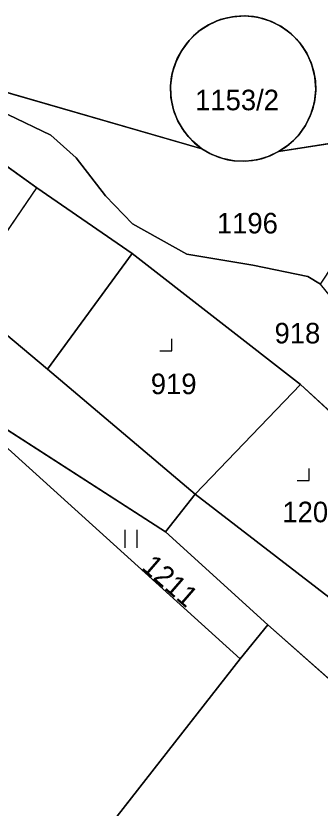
# Model space of a CAD drawing. Extents: x -689422 to -685210, y -987725 to -982160.
# Drawn here: x -687441.7 to -687416.5, y -985263.2 to -985197.6 of the extents above; entities that cross this region are included whole.
import ezdxf

# ---------------------------------------------------------------- set-up
doc = ezdxf.new("R2010")
doc.units = 0
for name, color, linetype in [('KN_Budovy', 7, 'Continuous'), ('KN_Hranice_parcel', 7, 'Continuous'), ('KN_Hranice_parcel_vnitrni_kresba', 7, 'Continuous'), ('KN_Parcelni cisla', 7, 'Continuous'), ('KN_Polygon parcely', 7, 'Continuous'), ('KN_POZEMKY_ORNA PUDA', 7, 'Continuous'), ('KN_POZEMKY_OSTATNI PLOCHA', 7, 'Continuous'), ('KN_POZEMKY_TTP', 7, 'Continuous'), ('KN_POZEMKY_ZAHRADA', 7, 'Continuous'), ('KN_POZEMKY_ZASTAVENA PLOCHA', 7, 'Continuous'), ('KN_VYUZITI_13_zastavena plocha_zboreniste', 7, 'Continuous'), ('KN_VYUZITI_16_ostatni plocha_silnice', 7, 'Continuous'), ('KN_VYUZITI_17_ostatni plocha_ostatni komunikace', 7, 'Continuous'), ('KN_Značky kultur', 7, 'Continuous')]:
    doc.layers.add(name, color=color, linetype=linetype)

msp = doc.modelspace()

# ---------------------------------------------------------------- linework, layer by layer
at = {"layer": 'KN_Budovy'}
msp.add_lwpolyline([(-687449.6, -985204.99), (-687455.43, -985214.6), (-687446.2, -985220.93), (-687439.98, -985211.85)], close=True, dxfattribs=at)
at = {"layer": 'KN_Hranice_parcel'}
for p, q in [((-687426.28, -985208.62), (-687449.42, -985201.95)), ((-687432.06, -985217.29), (-687439.1, -985226.86)), ((-687432.06, -985217.29), (-687418.1, -985228.13)), ((-687439.1, -985226.86), (-687426.83, -985237.23)), ((-687429.29, -985240.34), (-687448.3, -985228.13)), ((-687426.83, -985237.23), (-687418.1, -985228.13)), ((-687418.1, -985228.13), (-687407.8, -985237.63)), ((-687445.89, -985230.3), (-687423.11, -985250.85)), ((-687426.83, -985237.23), (-687429.29, -985240.34)), ((-687415.05, -985246.31), (-687426.83, -985237.23)), ((-687429.29, -985240.34), (-687420.83, -985248.04)), ((-687420.83, -985248.04), (-687423.11, -985250.85)), ((-687400.19, -985266.3), (-687420.83, -985248.04)), ((-687423.11, -985250.85), (-687447.1, -985281.47))]:
    msp.add_line(p, q, dxfattribs=at)
for points in [[(-687426.28, -985208.62), (-687426.889, -985208.145), (-687427.432, -985207.595), (-687427.9, -985206.979), (-687428.284, -985206.309), (-687428.578, -985205.594), (-687428.76, -985204.933), (-687428.872, -985204.168), (-687428.885, -985203.396), (-687428.798, -985202.628), (-687428.612, -985201.877), (-687428.332, -985201.158), (-687427.96, -985200.48), (-687427.514, -985199.847), (-687426.99, -985199.276), (-687426.397, -985198.778), (-687425.745, -985198.361), (-687425.044, -985198.03), (-687424.307, -985197.793), (-687423.545, -985197.653), (-687422.771, -985197.613), (-687421.999, -985197.672), (-687421.241, -985197.83), (-687420.51, -985198.085), (-687419.817, -985198.431), (-687419.175, -985198.864), (-687419.003, -985199.002), (-687418.441, -985199.535), (-687417.953, -985200.137), (-687417.546, -985200.796), (-687417.227, -985201.502), (-687417.002, -985202.243), (-687416.875, -985203.007), (-687416.846, -985203.781), (-687416.918, -985204.552), (-687417.089, -985205.307), (-687417.355, -985206.035), (-687417.713, -985206.721), (-687418.157, -985207.356), (-687418.679, -985207.929), (-687419.27, -985208.429), (-687419.92, -985208.85)], [(-687449.42, -985201.95), (-687442.37, -985205.79), (-687438.8, -985207.5), (-687436.7, -985209.37), (-687434.27, -985212.53), (-687432.03, -985214.83), (-687427.54, -985217.36), (-687422.07, -985218.25), (-687417.49, -985219.2), (-687416.44, -985219.82)], [(-687449.6, -985204.99), (-687439.98, -985211.85), (-687432.06, -985217.29)], [(-687410.14, -985210.32), (-687411.65, -985207.54), (-687419.92, -985208.85)], [(-687419.92, -985208.85), (-687420.612, -985209.194), (-687421.343, -985209.445), (-687422.1, -985209.6), (-687422.623, -985209.649), (-687423.395, -985209.637), (-687424.16, -985209.526), (-687424.904, -985209.316), (-687425.614, -985209.013), (-687426.28, -985208.62)], [(-687455.43, -985214.6), (-687446.2, -985220.93), (-687439.1, -985226.86)]]:
    msp.add_lwpolyline(points, dxfattribs=at)
at = {"layer": 'KN_Hranice_parcel_vnitrni_kresba'}
msp.add_line((-687446.2, -985220.93), (-687439.98, -985211.85), dxfattribs=at)
at = {"layer": 'KN_Polygon parcely'}
for points in [[(-687449.42, -985201.95), (-687426.28, -985208.62), (-687426.889, -985208.145), (-687427.432, -985207.595), (-687427.9, -985206.979), (-687428.284, -985206.309), (-687428.578, -985205.594), (-687428.76, -985204.933), (-687428.872, -985204.168), (-687428.885, -985203.396), (-687428.798, -985202.628), (-687428.612, -985201.877), (-687428.332, -985201.158), (-687427.96, -985200.48), (-687427.514, -985199.847), (-687426.99, -985199.276), (-687426.397, -985198.778), (-687425.745, -985198.361), (-687425.044, -985198.03), (-687424.307, -985197.793), (-687423.545, -985197.653), (-687422.771, -985197.613), (-687421.999, -985197.672), (-687421.241, -985197.83), (-687420.51, -985198.085), (-687419.817, -985198.431), (-687419.175, -985198.864), (-687419.003, -985199.002), (-687418.441, -985199.535), (-687417.953, -985200.137), (-687417.546, -985200.796), (-687417.227, -985201.502), (-687417.002, -985202.243), (-687416.875, -985203.007), (-687416.846, -985203.781), (-687416.918, -985204.552), (-687417.089, -985205.307), (-687417.355, -985206.035), (-687417.713, -985206.721), (-687418.157, -985207.356), (-687418.679, -985207.929), (-687419.27, -985208.429), (-687419.92, -985208.85), (-687411.65, -985207.54)], [(-687449.6, -985204.99), (-687439.98, -985211.85), (-687432.06, -985217.29), (-687418.1, -985228.13), (-687407.8, -985237.63), (-687405.6, -985239.66), (-687395.34, -985250.29), (-687392.24, -985255.38), (-687393.16, -985256.37), (-687395.89, -985259.3), (-687393.61, -985260.07), (-687388.2, -985261.91), (-687390.61, -985255.96), (-687394.64, -985246.69), (-687416.44, -985219.82), (-687417.49, -985219.2), (-687422.07, -985218.25), (-687427.54, -985217.36), (-687432.03, -985214.83), (-687434.27, -985212.53), (-687436.7, -985209.37), (-687438.8, -985207.5), (-687442.37, -985205.79)]]:
    msp.add_lwpolyline(points, dxfattribs=at)
for points in [[(-687426.28, -985208.62), (-687425.615, -985209.013), (-687424.904, -985209.317), (-687424.16, -985209.526), (-687423.642, -985209.613), (-687422.87, -985209.657), (-687422.1, -985209.601), (-687421.343, -985209.446), (-687420.612, -985209.194), (-687419.92, -985208.85), (-687419.269, -985208.43), (-687418.678, -985207.929), (-687418.157, -985207.357), (-687417.713, -985206.722), (-687417.355, -985206.035), (-687417.089, -985205.308), (-687416.918, -985204.552), (-687416.846, -985203.781), (-687416.874, -985203.007), (-687417.002, -985202.243), (-687417.227, -985201.502), (-687417.545, -985200.796), (-687417.952, -985200.137), (-687418.084, -985199.959), (-687418.594, -985199.376), (-687419.175, -985198.864), (-687419.817, -985198.431), (-687420.51, -985198.084), (-687421.241, -985197.83), (-687421.999, -985197.671), (-687422.772, -985197.612), (-687423.545, -985197.653), (-687424.307, -985197.793), (-687425.044, -985198.03), (-687425.745, -985198.36), (-687426.397, -985198.778), (-687426.99, -985199.276), (-687427.514, -985199.847), (-687427.96, -985200.48), (-687428.331, -985201.158), (-687428.612, -985201.878), (-687428.798, -985202.628), (-687428.885, -985203.396), (-687428.872, -985204.168), (-687428.777, -985204.847), (-687428.578, -985205.594), (-687428.283, -985206.309), (-687427.9, -985206.979), (-687427.432, -985207.595), (-687426.889, -985208.145)], [(-687442.37, -985205.79), (-687438.8, -985207.5), (-687436.7, -985209.37), (-687434.27, -985212.53), (-687432.03, -985214.83), (-687427.54, -985217.36), (-687422.07, -985218.25), (-687417.49, -985219.2), (-687416.44, -985219.82), (-687410.14, -985210.32), (-687411.65, -985207.54), (-687419.92, -985208.85), (-687420.612, -985209.194), (-687421.343, -985209.445), (-687422.1, -985209.6), (-687422.623, -985209.649), (-687423.395, -985209.637), (-687424.16, -985209.526), (-687424.904, -985209.316), (-687425.614, -985209.013), (-687426.28, -985208.62), (-687449.42, -985201.95)], [(-687446.2, -985220.93), (-687439.1, -985226.86), (-687432.06, -985217.29), (-687439.98, -985211.85), (-687449.6, -985204.99), (-687455.43, -985214.6)], [(-687448.3, -985228.13), (-687429.29, -985240.34), (-687426.83, -985237.23), (-687439.1, -985226.86), (-687446.2, -985220.93), (-687455.43, -985214.6), (-687456.07, -985214.2), (-687459.96, -985220.36)], [(-687418.1, -985228.13), (-687432.06, -985217.29), (-687439.1, -985226.86), (-687426.83, -985237.23)], [(-687429.29, -985240.34), (-687448.3, -985228.13), (-687445.89, -985230.3), (-687423.11, -985250.85), (-687420.83, -985248.04)], [(-687407.8, -985237.63), (-687418.1, -985228.13), (-687426.83, -985237.23), (-687415.05, -985246.31)], [(-687469.65, -985265.01), (-687447.1, -985281.47), (-687423.11, -985250.85), (-687445.89, -985230.3), (-687458.38, -985247.21), (-687457.17, -985248.1)], [(-687426.83, -985237.23), (-687429.29, -985240.34), (-687420.83, -985248.04), (-687400.19, -985266.3), (-687397.91, -985261.48), (-687397.5, -985261.04), (-687398.28, -985261.11), (-687412.99, -985247.9), (-687415.05, -985246.31)], [(-687420.83, -985248.04), (-687423.11, -985250.85), (-687447.1, -985281.47), (-687448.57, -985283.34), (-687424.53, -985300.23), (-687400.19, -985266.3)]]:
    msp.add_lwpolyline(points, close=True, dxfattribs=at)
at = {"layer": 'KN_POZEMKY_ORNA PUDA'}
for p, q in [((-687445.89, -985230.3), (-687423.11, -985250.85)), ((-687423.11, -985250.85), (-687447.1, -985281.47))]:
    msp.add_line(p, q, dxfattribs=at)
at = {"layer": 'KN_POZEMKY_OSTATNI PLOCHA'}
for p, q in [((-687423.749, -985197.681), (-687424.762, -985197.927)), ((-687424.762, -985197.927), (-687423.749, -985197.681)), ((-687422.708, -985197.613), (-687423.749, -985197.681)), ((-687423.749, -985197.681), (-687422.708, -985197.613)), ((-687421.672, -985197.727), (-687422.708, -985197.613)), ((-687422.708, -985197.613), (-687421.672, -985197.727)), ((-687420.671, -985198.019), (-687421.672, -985197.727)), ((-687421.672, -985197.727), (-687420.671, -985198.019)), ((-687425.717, -985198.345), (-687426.585, -985198.922)), ((-687426.585, -985198.922), (-687425.717, -985198.345)), ((-687424.762, -985197.927), (-687425.717, -985198.345)), ((-687425.717, -985198.345), (-687424.762, -985197.927)), ((-687419.735, -985198.479), (-687420.671, -985198.019)), ((-687420.671, -985198.019), (-687419.735, -985198.479)), ((-687426.585, -985198.922), (-687427.341, -985199.641)), ((-687427.341, -985199.641), (-687426.585, -985198.922)), ((-687418.894, -985199.095), (-687419.735, -985198.479)), ((-687419.735, -985198.479), (-687418.894, -985199.095)), ((-687418.171, -985199.847), (-687418.894, -985199.095)), ((-687418.894, -985199.095), (-687418.171, -985199.847)), ((-687427.341, -985199.641), (-687427.96, -985200.48)), ((-687427.96, -985200.48), (-687427.341, -985199.641)), ((-687417.59, -985200.712), (-687418.171, -985199.847)), ((-687418.171, -985199.847), (-687417.59, -985200.712)), ((-687427.96, -985200.48), (-687428.432, -985201.385)), ((-687428.432, -985201.385), (-687427.96, -985200.48)), ((-687427.96, -985200.48), (-687427.96, -985200.48)), ((-687427.96, -985200.48), (-687427.96, -985200.48)), ((-687417.168, -985201.666), (-687417.59, -985200.712)), ((-687417.59, -985200.712), (-687417.168, -985201.666)), ((-687428.432, -985201.385), (-687428.742, -985202.356)), ((-687428.742, -985202.356), (-687428.432, -985201.385)), ((-687416.917, -985202.678), (-687417.168, -985201.666)), ((-687417.168, -985201.666), (-687416.917, -985202.678)), ((-687426.28, -985208.62), (-687449.42, -985201.95)), ((-687449.42, -985201.95), (-687426.28, -985208.62)), ((-687428.742, -985202.356), (-687428.883, -985203.367)), ((-687428.883, -985203.367), (-687428.742, -985202.356)), ((-687416.845, -985203.718), (-687416.917, -985202.678)), ((-687416.917, -985202.678), (-687416.845, -985203.718)), ((-687428.883, -985203.367), (-687428.85, -985204.386)), ((-687428.85, -985204.386), (-687428.883, -985203.367)), ((-687416.954, -985204.755), (-687416.845, -985203.718)), ((-687416.845, -985203.718), (-687416.954, -985204.755)), ((-687439.98, -985211.85), (-687449.6, -985204.99)), ((-687428.85, -985204.386), (-687428.644, -985205.385)), ((-687428.644, -985205.385), (-687428.85, -985204.386)), ((-687417.241, -985205.757), (-687416.954, -985204.755)), ((-687416.954, -985204.755), (-687417.241, -985205.757)), ((-687428.644, -985205.385), (-687428.271, -985206.335)), ((-687428.271, -985206.335), (-687428.644, -985205.385)), ((-687442.37, -985205.79), (-687438.8, -985207.5)), ((-687438.8, -985207.5), (-687442.37, -985205.79)), ((-687428.271, -985206.335), (-687427.741, -985207.207)), ((-687427.741, -985207.207), (-687428.271, -985206.335)), ((-687417.697, -985206.695), (-687417.241, -985205.757)), ((-687417.241, -985205.757), (-687417.697, -985206.695)), ((-687418.308, -985207.539), (-687417.697, -985206.695)), ((-687417.697, -985206.695), (-687418.308, -985207.539)), ((-687438.8, -985207.5), (-687436.7, -985209.37)), ((-687436.7, -985209.37), (-687438.8, -985207.5)), ((-687427.741, -985207.207), (-687427.071, -985207.976)), ((-687427.071, -985207.976), (-687427.741, -985207.207)), ((-687411.65, -985207.54), (-687419.92, -985208.85)), ((-687419.92, -985208.85), (-687411.65, -985207.54)), ((-687419.057, -985208.265), (-687418.308, -985207.539)), ((-687418.308, -985207.539), (-687419.057, -985208.265)), ((-687427.071, -985207.976), (-687426.28, -985208.62)), ((-687426.28, -985208.62), (-687427.071, -985207.976)), ((-687419.92, -985208.85), (-687419.057, -985208.265)), ((-687419.057, -985208.265), (-687419.92, -985208.85)), ((-687426.28, -985208.62), (-687426.28, -985208.62)), ((-687426.28, -985208.62), (-687425.448, -985209.094)), ((-687425.448, -985209.094), (-687426.28, -985208.62)), ((-687426.28, -985208.62), (-687426.28, -985208.62)), ((-687420.784, -985209.263), (-687419.92, -985208.85)), ((-687419.92, -985208.85), (-687420.784, -985209.263)), ((-687419.92, -985208.85), (-687419.92, -985208.85)), ((-687419.92, -985208.85), (-687419.92, -985208.85)), ((-687436.7, -985209.37), (-687434.27, -985212.53)), ((-687434.27, -985212.53), (-687436.7, -985209.37)), ((-687425.448, -985209.094), (-687424.55, -985209.429)), ((-687424.55, -985209.429), (-687425.448, -985209.094)), ((-687424.55, -985209.429), (-687423.611, -985209.616)), ((-687423.611, -985209.616), (-687424.55, -985209.429)), ((-687423.611, -985209.616), (-687422.654, -985209.651)), ((-687422.654, -985209.651), (-687423.611, -985209.616)), ((-687422.654, -985209.651), (-687421.704, -985209.532)), ((-687421.704, -985209.532), (-687422.654, -985209.651)), ((-687421.704, -985209.532), (-687420.784, -985209.263)), ((-687420.784, -985209.263), (-687421.704, -985209.532)), ((-687432.06, -985217.29), (-687439.98, -985211.85)), ((-687434.27, -985212.53), (-687432.03, -985214.83)), ((-687432.03, -985214.83), (-687434.27, -985212.53)), ((-687432.03, -985214.83), (-687427.54, -985217.36)), ((-687427.54, -985217.36), (-687432.03, -985214.83)), ((-687418.1, -985228.13), (-687432.06, -985217.29)), ((-687427.54, -985217.36), (-687422.07, -985218.25)), ((-687422.07, -985218.25), (-687427.54, -985217.36)), ((-687422.07, -985218.25), (-687417.49, -985219.2)), ((-687417.49, -985219.2), (-687422.07, -985218.25)), ((-687417.49, -985219.2), (-687416.44, -985219.82)), ((-687416.44, -985219.82), (-687417.49, -985219.2)), ((-687446.2, -985220.93), (-687439.1, -985226.86)), ((-687439.1, -985226.86), (-687426.83, -985237.23)), ((-687429.29, -985240.34), (-687448.3, -985228.13)), ((-687407.8, -985237.63), (-687418.1, -985228.13)), ((-687426.83, -985237.23), (-687429.29, -985240.34)), ((-687429.29, -985240.34), (-687426.83, -985237.23)), ((-687426.83, -985237.23), (-687415.05, -985246.31)), ((-687420.83, -985248.04), (-687429.29, -985240.34)), ((-687400.19, -985266.3), (-687420.83, -985248.04))]:
    msp.add_line(p, q, dxfattribs=at)
at = {"layer": 'KN_POZEMKY_TTP'}
for p, q in [((-687448.3, -985228.13), (-687429.29, -985240.34)), ((-687423.11, -985250.85), (-687445.89, -985230.3)), ((-687429.29, -985240.34), (-687420.83, -985248.04)), ((-687420.83, -985248.04), (-687423.11, -985250.85))]:
    msp.add_line(p, q, dxfattribs=at)
at = {"layer": 'KN_POZEMKY_ZAHRADA'}
for p, q in [((-687423.11, -985250.85), (-687420.83, -985248.04)), ((-687420.83, -985248.04), (-687400.19, -985266.3)), ((-687447.1, -985281.47), (-687423.11, -985250.85))]:
    msp.add_line(p, q, dxfattribs=at)
at = {"layer": 'KN_POZEMKY_ZASTAVENA PLOCHA'}
for p, q in [((-687449.6, -985204.99), (-687439.98, -985211.85)), ((-687439.98, -985211.85), (-687432.06, -985217.29)), ((-687439.1, -985226.86), (-687432.06, -985217.29)), ((-687432.06, -985217.29), (-687439.1, -985226.86)), ((-687432.06, -985217.29), (-687418.1, -985228.13)), ((-687439.1, -985226.86), (-687446.2, -985220.93)), ((-687426.83, -985237.23), (-687439.1, -985226.86)), ((-687418.1, -985228.13), (-687426.83, -985237.23)), ((-687426.83, -985237.23), (-687418.1, -985228.13)), ((-687418.1, -985228.13), (-687407.8, -985237.63)), ((-687415.05, -985246.31), (-687426.83, -985237.23))]:
    msp.add_line(p, q, dxfattribs=at)
at = {"layer": 'KN_VYUZITI_13_zastavena plocha_zboreniste'}
for p, q in [((-687439.1, -985226.86), (-687432.06, -985217.29)), ((-687432.06, -985217.29), (-687418.1, -985228.13)), ((-687426.83, -985237.23), (-687439.1, -985226.86)), ((-687418.1, -985228.13), (-687426.83, -985237.23)), ((-687426.83, -985237.23), (-687418.1, -985228.13)), ((-687418.1, -985228.13), (-687407.8, -985237.63)), ((-687415.05, -985246.31), (-687426.83, -985237.23))]:
    msp.add_line(p, q, dxfattribs=at)
at = {"layer": 'KN_VYUZITI_16_ostatni plocha_silnice'}
for p, q in [((-687423.749, -985197.681), (-687424.762, -985197.927)), ((-687424.762, -985197.927), (-687423.749, -985197.681)), ((-687422.708, -985197.613), (-687423.749, -985197.681)), ((-687423.749, -985197.681), (-687422.708, -985197.613)), ((-687421.672, -985197.727), (-687422.708, -985197.613)), ((-687422.708, -985197.613), (-687421.672, -985197.727)), ((-687420.671, -985198.019), (-687421.672, -985197.727)), ((-687421.672, -985197.727), (-687420.671, -985198.019)), ((-687425.717, -985198.345), (-687426.585, -985198.922)), ((-687426.585, -985198.922), (-687425.717, -985198.345)), ((-687424.762, -985197.927), (-687425.717, -985198.345)), ((-687425.717, -985198.345), (-687424.762, -985197.927)), ((-687419.735, -985198.479), (-687420.671, -985198.019)), ((-687420.671, -985198.019), (-687419.735, -985198.479)), ((-687426.585, -985198.922), (-687427.341, -985199.641)), ((-687427.341, -985199.641), (-687426.585, -985198.922)), ((-687418.894, -985199.095), (-687419.735, -985198.479)), ((-687419.735, -985198.479), (-687418.894, -985199.095)), ((-687418.171, -985199.847), (-687418.894, -985199.095)), ((-687418.894, -985199.095), (-687418.171, -985199.847)), ((-687427.341, -985199.641), (-687427.96, -985200.48)), ((-687427.96, -985200.48), (-687427.341, -985199.641)), ((-687417.59, -985200.712), (-687418.171, -985199.847)), ((-687418.171, -985199.847), (-687417.59, -985200.712)), ((-687427.96, -985200.48), (-687428.432, -985201.385)), ((-687428.432, -985201.385), (-687427.96, -985200.48)), ((-687427.96, -985200.48), (-687427.96, -985200.48)), ((-687427.96, -985200.48), (-687427.96, -985200.48)), ((-687417.168, -985201.666), (-687417.59, -985200.712)), ((-687417.59, -985200.712), (-687417.168, -985201.666)), ((-687428.432, -985201.385), (-687428.742, -985202.356)), ((-687428.742, -985202.356), (-687428.432, -985201.385)), ((-687416.917, -985202.678), (-687417.168, -985201.666)), ((-687417.168, -985201.666), (-687416.917, -985202.678)), ((-687426.28, -985208.62), (-687449.42, -985201.95)), ((-687449.42, -985201.95), (-687426.28, -985208.62)), ((-687428.742, -985202.356), (-687428.883, -985203.367)), ((-687428.883, -985203.367), (-687428.742, -985202.356)), ((-687416.845, -985203.718), (-687416.917, -985202.678)), ((-687416.917, -985202.678), (-687416.845, -985203.718)), ((-687428.883, -985203.367), (-687428.85, -985204.386)), ((-687428.85, -985204.386), (-687428.883, -985203.367)), ((-687416.954, -985204.755), (-687416.845, -985203.718)), ((-687416.845, -985203.718), (-687416.954, -985204.755)), ((-687428.85, -985204.386), (-687428.644, -985205.385)), ((-687428.644, -985205.385), (-687428.85, -985204.386)), ((-687417.241, -985205.757), (-687416.954, -985204.755)), ((-687416.954, -985204.755), (-687417.241, -985205.757)), ((-687428.644, -985205.385), (-687428.271, -985206.335)), ((-687428.271, -985206.335), (-687428.644, -985205.385)), ((-687438.8, -985207.5), (-687442.37, -985205.79)), ((-687428.271, -985206.335), (-687427.741, -985207.207)), ((-687427.741, -985207.207), (-687428.271, -985206.335)), ((-687417.697, -985206.695), (-687417.241, -985205.757)), ((-687417.241, -985205.757), (-687417.697, -985206.695)), ((-687418.308, -985207.539), (-687417.697, -985206.695)), ((-687417.697, -985206.695), (-687418.308, -985207.539)), ((-687436.7, -985209.37), (-687438.8, -985207.5)), ((-687427.741, -985207.207), (-687427.071, -985207.976)), ((-687427.071, -985207.976), (-687427.741, -985207.207)), ((-687411.65, -985207.54), (-687419.92, -985208.85)), ((-687419.92, -985208.85), (-687411.65, -985207.54)), ((-687419.057, -985208.265), (-687418.308, -985207.539)), ((-687418.308, -985207.539), (-687419.057, -985208.265)), ((-687427.071, -985207.976), (-687426.28, -985208.62)), ((-687426.28, -985208.62), (-687427.071, -985207.976)), ((-687419.92, -985208.85), (-687419.057, -985208.265)), ((-687419.057, -985208.265), (-687419.92, -985208.85)), ((-687426.28, -985208.62), (-687426.28, -985208.62)), ((-687426.28, -985208.62), (-687425.448, -985209.094)), ((-687425.448, -985209.094), (-687426.28, -985208.62)), ((-687426.28, -985208.62), (-687426.28, -985208.62)), ((-687420.784, -985209.263), (-687419.92, -985208.85)), ((-687419.92, -985208.85), (-687420.784, -985209.263)), ((-687419.92, -985208.85), (-687419.92, -985208.85)), ((-687419.92, -985208.85), (-687419.92, -985208.85)), ((-687434.27, -985212.53), (-687436.7, -985209.37)), ((-687425.448, -985209.094), (-687424.55, -985209.429)), ((-687424.55, -985209.429), (-687425.448, -985209.094)), ((-687424.55, -985209.429), (-687423.611, -985209.616)), ((-687423.611, -985209.616), (-687424.55, -985209.429)), ((-687423.611, -985209.616), (-687422.654, -985209.651)), ((-687422.654, -985209.651), (-687423.611, -985209.616)), ((-687422.654, -985209.651), (-687421.704, -985209.532)), ((-687421.704, -985209.532), (-687422.654, -985209.651)), ((-687421.704, -985209.532), (-687420.784, -985209.263)), ((-687420.784, -985209.263), (-687421.704, -985209.532)), ((-687432.03, -985214.83), (-687434.27, -985212.53)), ((-687427.54, -985217.36), (-687432.03, -985214.83)), ((-687422.07, -985218.25), (-687427.54, -985217.36)), ((-687417.49, -985219.2), (-687422.07, -985218.25)), ((-687416.44, -985219.82), (-687417.49, -985219.2))]:
    msp.add_line(p, q, dxfattribs=at)
at = {"layer": 'KN_VYUZITI_17_ostatni plocha_ostatni komunikace'}
for p, q in [((-687439.98, -985211.85), (-687449.6, -985204.99)), ((-687442.37, -985205.79), (-687438.8, -985207.5)), ((-687438.8, -985207.5), (-687436.7, -985209.37)), ((-687436.7, -985209.37), (-687434.27, -985212.53)), ((-687432.06, -985217.29), (-687439.98, -985211.85)), ((-687434.27, -985212.53), (-687432.03, -985214.83)), ((-687432.03, -985214.83), (-687427.54, -985217.36)), ((-687418.1, -985228.13), (-687432.06, -985217.29)), ((-687427.54, -985217.36), (-687422.07, -985218.25)), ((-687422.07, -985218.25), (-687417.49, -985219.2)), ((-687417.49, -985219.2), (-687416.44, -985219.82)), ((-687446.2, -985220.93), (-687439.1, -985226.86)), ((-687439.1, -985226.86), (-687426.83, -985237.23)), ((-687429.29, -985240.34), (-687448.3, -985228.13)), ((-687407.8, -985237.63), (-687418.1, -985228.13)), ((-687426.83, -985237.23), (-687429.29, -985240.34)), ((-687429.29, -985240.34), (-687426.83, -985237.23)), ((-687426.83, -985237.23), (-687415.05, -985246.31)), ((-687420.83, -985248.04), (-687429.29, -985240.34)), ((-687400.19, -985266.3), (-687420.83, -985248.04))]:
    msp.add_line(p, q, dxfattribs=at)
at = {"layer": 'KN_Značky kultur'}
for p, q in [((-687428.77, -985225.36), (-687428.77, -985224.36)), ((-687429.771, -985225.36), (-687428.77, -985225.36)), ((-687417.39, -985236.1), (-687417.39, -985235.1)), ((-687418.391, -985236.1), (-687417.39, -985236.1)), ((-687432.651, -985241.68), (-687432.651, -985240.18)), ((-687431.65, -985241.68), (-687431.65, -985240.18))]:
    msp.add_line(p, q, dxfattribs=at)

# ---------------------------------------------------------------- texts
at = {"layer": 'KN_Parcelni cisla'}
for s, p in [('1153/2', (-687426.847, -985205.43)), ('1196', (-687425.04, -985215.63)), ('918', (-687420.26, -985224.74)), ('919', (-687430.52, -985228.94)), ('1208', (-687419.61, -985239.55))]:
    msp.add_text(s, height=1.7, dxfattribs=at).set_placement(p)
msp.add_text('1211', height=1.7, rotation=319, dxfattribs=at).set_placement((-687431.377, -985243.381))

doc.saveas('drawing.dxf')
